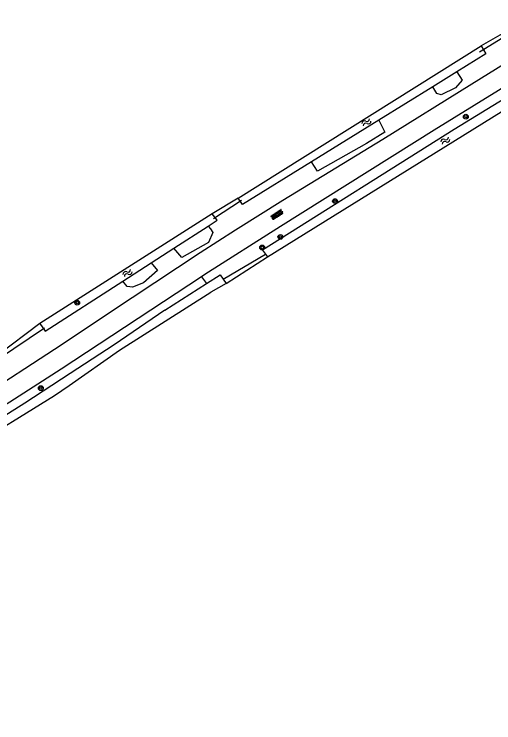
# Model space of a CAD drawing. Extents: x 135999 to 138000, y 396000 to 398501.
# Drawn here: x 136619.7 to 136699.2, y 397096.6 to 397214.1 of the extents above; entities that cross this region are included whole.
import ezdxf

# ---------------------------------------------------------------- set-up
doc = ezdxf.new("R2010")
doc.units = 0
for name, color, linetype in [('gg-knt-onverhard', 7, 'Continuous'), ('gg-kntw-bovenkant insteek waterloop', 7, 'Continuous'), ('gg-kwrk-duiker nz buis', 7, 'Continuous'), ('gt-grn-groengrens', 7, 'Continuous'), ('gt-symb-boom', 7, 'Continuous'), ('gt-symb-overige verharding', 7, 'Continuous'), ('gt-symb-watersymbool', 7, 'Continuous')]:
    doc.layers.add(name, color=color, linetype=linetype)

# ---------------------------------------------------------------- blocks, each defined once
blk = doc.blocks.new('gt0-WA')
at = {"layer": 'gt-symb-watersymbool'}
for centre, start, end in [((-0.32, 0.02), 28.0725, 151.9275), ((0.43, 0.42), 208.0725, 331.9275), ((-0.32, -0.43), 28.0725, 151.9275), ((0.43, -0.03), 208.0725, 331.9275)]:
    blk.add_arc(centre, 0.425, start, end, dxfattribs=at)
blk = doc.blocks.new('gt0-BOOM')
at = {"layer": 'gt-symb-boom'}
for radius in [0.4, 0.2]:
    blk.add_circle((0, 0), radius, dxfattribs=at)
blk = doc.blocks.new('gt0-OVH')
at = {"layer": 'gt-symb-overige verharding'}
for points in [[(-0.97, 0.3), (-0.97, 0.31), (-0.96, 0.32), (-0.97, 0.33), (-0.97, 0.34), (-0.98, 0.35), (-0.99, 0.35), (-1, 0.36), (-1.01, 0.35), (-1.02, 0.35), (-1.03, 0.34), (-1.03, 0.33), (-1.04, 0.32), (-1.03, 0.31), (-1.03, 0.3), (-1.02, 0.29), (-1.01, 0.29), (-1, 0.28), (-0.99, 0.29), (-0.98, 0.29)], [(-0.87, 0.11), (-0.87, 0.12), (-0.86, 0.13), (-0.87, 0.14), (-0.87, 0.15), (-0.88, 0.16), (-0.89, 0.16), (-0.9, 0.16), (-0.91, 0.16), (-0.92, 0.16), (-0.93, 0.15), (-0.93, 0.14), (-0.94, 0.13), (-0.93, 0.12), (-0.93, 0.11), (-0.92, 0.1), (-0.91, 0.09), (-0.9, 0.09), (-0.89, 0.09), (-0.88, 0.1)], [(-0.77, 0.3), (-0.77, 0.31), (-0.76, 0.32), (-0.77, 0.33), (-0.77, 0.34), (-0.78, 0.35), (-0.79, 0.35), (-0.8, 0.36), (-0.81, 0.35), (-0.82, 0.35), (-0.83, 0.34), (-0.83, 0.33), (-0.84, 0.32), (-0.83, 0.31), (-0.83, 0.3), (-0.82, 0.29), (-0.81, 0.29), (-0.8, 0.28), (-0.79, 0.29), (-0.78, 0.29)], [(-0.67, 0.11), (-0.67, 0.12), (-0.66, 0.13), (-0.67, 0.14), (-0.67, 0.15), (-0.68, 0.16), (-0.69, 0.16), (-0.7, 0.16), (-0.71, 0.16), (-0.72, 0.16), (-0.73, 0.15), (-0.73, 0.14), (-0.74, 0.13), (-0.73, 0.12), (-0.73, 0.11), (-0.72, 0.1), (-0.71, 0.09), (-0.7, 0.09), (-0.69, 0.09), (-0.68, 0.1)], [(-0.57, 0.3), (-0.57, 0.31), (-0.56, 0.32), (-0.57, 0.33), (-0.57, 0.34), (-0.58, 0.35), (-0.59, 0.35), (-0.6, 0.36), (-0.61, 0.35), (-0.62, 0.35), (-0.63, 0.34), (-0.63, 0.33), (-0.64, 0.32), (-0.63, 0.31), (-0.63, 0.3), (-0.62, 0.29), (-0.61, 0.29), (-0.6, 0.28), (-0.59, 0.29), (-0.58, 0.29)], [(-0.47, 0.11), (-0.47, 0.12), (-0.46, 0.13), (-0.47, 0.14), (-0.47, 0.15), (-0.48, 0.16), (-0.49, 0.16), (-0.5, 0.16), (-0.51, 0.16), (-0.52, 0.16), (-0.53, 0.15), (-0.53, 0.14), (-0.54, 0.13), (-0.53, 0.12), (-0.53, 0.11), (-0.52, 0.1), (-0.51, 0.09), (-0.5, 0.09), (-0.49, 0.09), (-0.48, 0.1)], [(-0.37, 0.3), (-0.37, 0.31), (-0.36, 0.32), (-0.37, 0.33), (-0.37, 0.34), (-0.38, 0.35), (-0.39, 0.35), (-0.4, 0.36), (-0.41, 0.35), (-0.42, 0.35), (-0.43, 0.34), (-0.43, 0.33), (-0.44, 0.32), (-0.43, 0.31), (-0.43, 0.3), (-0.42, 0.29), (-0.41, 0.29), (-0.4, 0.28), (-0.39, 0.29), (-0.38, 0.29)], [(-0.27, 0.11), (-0.27, 0.12), (-0.26, 0.13), (-0.27, 0.14), (-0.27, 0.15), (-0.28, 0.16), (-0.29, 0.16), (-0.3, 0.16), (-0.31, 0.16), (-0.32, 0.16), (-0.33, 0.15), (-0.33, 0.14), (-0.34, 0.13), (-0.33, 0.12), (-0.33, 0.11), (-0.32, 0.1), (-0.31, 0.09), (-0.3, 0.09), (-0.29, 0.09), (-0.28, 0.1)], [(-0.17, 0.3), (-0.17, 0.31), (-0.16, 0.32), (-0.17, 0.33), (-0.17, 0.34), (-0.18, 0.35), (-0.19, 0.35), (-0.2, 0.36), (-0.21, 0.35), (-0.22, 0.35), (-0.23, 0.34), (-0.23, 0.33), (-0.24, 0.32), (-0.23, 0.31), (-0.23, 0.3), (-0.22, 0.29), (-0.21, 0.29), (-0.2, 0.28), (-0.19, 0.29), (-0.18, 0.29)], [(-0.07, 0.11), (-0.07, 0.12), (-0.06, 0.13), (-0.07, 0.14), (-0.07, 0.15), (-0.08, 0.16), (-0.09, 0.16), (-0.1, 0.16), (-0.11, 0.16), (-0.12, 0.16), (-0.13, 0.15), (-0.13, 0.14), (-0.14, 0.13), (-0.13, 0.12), (-0.13, 0.11), (-0.12, 0.1), (-0.11, 0.09), (-0.1, 0.09), (-0.09, 0.09), (-0.08, 0.1)], [(0.03, 0.3), (0.03, 0.31), (0.04, 0.32), (0.03, 0.33), (0.03, 0.34), (0.02, 0.35), (0.01, 0.35), (0, 0.36), (-0.01, 0.35), (-0.02, 0.35), (-0.03, 0.34), (-0.03, 0.33), (-0.04, 0.32), (-0.03, 0.31), (-0.03, 0.3), (-0.02, 0.29), (-0.01, 0.29), (0, 0.28), (0.01, 0.29), (0.02, 0.29)], [(0.13, 0.11), (0.13, 0.12), (0.14, 0.13), (0.13, 0.14), (0.13, 0.15), (0.12, 0.16), (0.11, 0.16), (0.1, 0.16), (0.09, 0.16), (0.08, 0.16), (0.07, 0.15), (0.07, 0.14), (0.06, 0.13), (0.07, 0.12), (0.07, 0.11), (0.08, 0.1), (0.09, 0.09), (0.1, 0.09), (0.11, 0.09), (0.12, 0.1)], [(0.23, 0.3), (0.23, 0.31), (0.24, 0.32), (0.23, 0.33), (0.23, 0.34), (0.22, 0.35), (0.21, 0.35), (0.2, 0.36), (0.19, 0.35), (0.18, 0.35), (0.17, 0.34), (0.17, 0.33), (0.16, 0.32), (0.17, 0.31), (0.17, 0.3), (0.18, 0.29), (0.19, 0.29), (0.2, 0.28), (0.21, 0.29), (0.22, 0.29)], [(0.33, 0.11), (0.33, 0.12), (0.34, 0.13), (0.33, 0.14), (0.33, 0.15), (0.32, 0.16), (0.31, 0.16), (0.3, 0.16), (0.29, 0.16), (0.28, 0.16), (0.27, 0.15), (0.27, 0.14), (0.26, 0.13), (0.27, 0.12), (0.27, 0.11), (0.28, 0.1), (0.29, 0.09), (0.3, 0.09), (0.31, 0.09), (0.32, 0.1)], [(0.43, 0.3), (0.43, 0.31), (0.44, 0.32), (0.43, 0.33), (0.43, 0.34), (0.42, 0.35), (0.41, 0.35), (0.4, 0.36), (0.39, 0.35), (0.38, 0.35), (0.37, 0.34), (0.37, 0.33), (0.36, 0.32), (0.37, 0.31), (0.37, 0.3), (0.38, 0.29), (0.39, 0.29), (0.4, 0.28), (0.41, 0.29), (0.42, 0.29)], [(0.53, 0.11), (0.53, 0.12), (0.54, 0.13), (0.53, 0.14), (0.53, 0.15), (0.52, 0.16), (0.51, 0.16), (0.5, 0.16), (0.49, 0.16), (0.48, 0.16), (0.47, 0.15), (0.47, 0.14), (0.46, 0.13), (0.47, 0.12), (0.47, 0.11), (0.48, 0.1), (0.49, 0.09), (0.5, 0.09), (0.51, 0.09), (0.52, 0.1)], [(0.63, 0.3), (0.63, 0.31), (0.64, 0.32), (0.63, 0.33), (0.63, 0.34), (0.62, 0.35), (0.61, 0.35), (0.6, 0.36), (0.59, 0.35), (0.58, 0.35), (0.57, 0.34), (0.57, 0.33), (0.56, 0.32), (0.57, 0.31), (0.57, 0.3), (0.58, 0.29), (0.59, 0.29), (0.6, 0.28), (0.61, 0.29), (0.62, 0.29)], [(0.73, 0.11), (0.73, 0.12), (0.74, 0.13), (0.73, 0.14), (0.73, 0.15), (0.72, 0.16), (0.71, 0.16), (0.7, 0.16), (0.69, 0.16), (0.68, 0.16), (0.67, 0.15), (0.67, 0.14), (0.66, 0.13), (0.67, 0.12), (0.67, 0.11), (0.68, 0.1), (0.69, 0.09), (0.7, 0.09), (0.71, 0.09), (0.72, 0.1)], [(0.83, 0.3), (0.83, 0.31), (0.84, 0.32), (0.83, 0.33), (0.83, 0.34), (0.82, 0.35), (0.81, 0.35), (0.8, 0.36), (0.79, 0.35), (0.78, 0.35), (0.77, 0.34), (0.77, 0.33), (0.76, 0.32), (0.77, 0.31), (0.77, 0.3), (0.78, 0.29), (0.79, 0.29), (0.8, 0.28), (0.81, 0.29), (0.82, 0.29)], [(0.93, 0.11), (0.93, 0.12), (0.94, 0.13), (0.93, 0.14), (0.93, 0.15), (0.92, 0.16), (0.91, 0.16), (0.9, 0.16), (0.89, 0.16), (0.88, 0.16), (0.87, 0.15), (0.87, 0.14), (0.86, 0.13), (0.87, 0.12), (0.87, 0.11), (0.88, 0.1), (0.89, 0.09), (0.9, 0.09), (0.91, 0.09), (0.92, 0.1)], [(1.03, 0.3), (1.03, 0.31), (1.04, 0.32), (1.03, 0.33), (1.03, 0.34), (1.02, 0.35), (1.01, 0.35), (1, 0.36), (0.99, 0.35), (0.98, 0.35), (0.97, 0.34), (0.97, 0.33), (0.96, 0.32), (0.97, 0.31), (0.97, 0.3), (0.98, 0.29), (0.99, 0.29), (1, 0.28), (1.01, 0.29), (1.02, 0.29)], [(-0.97, -0.14), (-0.97, -0.13), (-0.96, -0.12), (-0.97, -0.11), (-0.97, -0.1), (-0.98, -0.09), (-0.99, -0.09), (-1, -0.08), (-1.01, -0.09), (-1.02, -0.09), (-1.03, -0.1), (-1.03, -0.11), (-1.04, -0.12), (-1.03, -0.13), (-1.03, -0.14), (-1.02, -0.15), (-1.01, -0.15), (-1, -0.16), (-0.99, -0.15), (-0.98, -0.15)], [(-0.87, -0.33), (-0.87, -0.32), (-0.86, -0.31), (-0.87, -0.3), (-0.87, -0.29), (-0.88, -0.28), (-0.89, -0.28), (-0.9, -0.28), (-0.91, -0.28), (-0.92, -0.28), (-0.93, -0.29), (-0.93, -0.3), (-0.94, -0.31), (-0.93, -0.32), (-0.93, -0.33), (-0.92, -0.34), (-0.91, -0.35), (-0.9, -0.35), (-0.89, -0.35), (-0.88, -0.34)], [(-0.77, -0.14), (-0.77, -0.13), (-0.76, -0.12), (-0.77, -0.11), (-0.77, -0.1), (-0.78, -0.09), (-0.79, -0.09), (-0.8, -0.08), (-0.81, -0.09), (-0.82, -0.09), (-0.83, -0.1), (-0.83, -0.11), (-0.84, -0.12), (-0.83, -0.13), (-0.83, -0.14), (-0.82, -0.15), (-0.81, -0.15), (-0.8, -0.16), (-0.79, -0.15), (-0.78, -0.15)], [(-0.67, -0.33), (-0.67, -0.32), (-0.66, -0.31), (-0.67, -0.3), (-0.67, -0.29), (-0.68, -0.28), (-0.69, -0.28), (-0.7, -0.28), (-0.71, -0.28), (-0.72, -0.28), (-0.73, -0.29), (-0.73, -0.3), (-0.74, -0.31), (-0.73, -0.32), (-0.73, -0.33), (-0.72, -0.34), (-0.71, -0.35), (-0.7, -0.35), (-0.69, -0.35), (-0.68, -0.34)], [(-0.57, -0.14), (-0.57, -0.13), (-0.56, -0.12), (-0.57, -0.11), (-0.57, -0.1), (-0.58, -0.09), (-0.59, -0.09), (-0.6, -0.08), (-0.61, -0.09), (-0.62, -0.09), (-0.63, -0.1), (-0.63, -0.11), (-0.64, -0.12), (-0.63, -0.13), (-0.63, -0.14), (-0.62, -0.15), (-0.61, -0.15), (-0.6, -0.16), (-0.59, -0.15), (-0.58, -0.15)], [(-0.47, -0.33), (-0.47, -0.32), (-0.46, -0.31), (-0.47, -0.3), (-0.47, -0.29), (-0.48, -0.28), (-0.49, -0.28), (-0.5, -0.28), (-0.51, -0.28), (-0.52, -0.28), (-0.53, -0.29), (-0.53, -0.3), (-0.54, -0.31), (-0.53, -0.32), (-0.53, -0.33), (-0.52, -0.34), (-0.51, -0.35), (-0.5, -0.35), (-0.49, -0.35), (-0.48, -0.34)], [(-0.37, -0.14), (-0.37, -0.13), (-0.36, -0.12), (-0.37, -0.11), (-0.37, -0.1), (-0.38, -0.09), (-0.39, -0.09), (-0.4, -0.08), (-0.41, -0.09), (-0.42, -0.09), (-0.43, -0.1), (-0.43, -0.11), (-0.44, -0.12), (-0.43, -0.13), (-0.43, -0.14), (-0.42, -0.15), (-0.41, -0.15), (-0.4, -0.16), (-0.39, -0.15), (-0.38, -0.15)], [(-0.27, -0.33), (-0.27, -0.32), (-0.26, -0.31), (-0.27, -0.3), (-0.27, -0.29), (-0.28, -0.28), (-0.29, -0.28), (-0.3, -0.28), (-0.31, -0.28), (-0.32, -0.28), (-0.33, -0.29), (-0.33, -0.3), (-0.34, -0.31), (-0.33, -0.32), (-0.33, -0.33), (-0.32, -0.34), (-0.31, -0.35), (-0.3, -0.35), (-0.29, -0.35), (-0.28, -0.34)], [(-0.17, -0.14), (-0.17, -0.13), (-0.16, -0.12), (-0.17, -0.11), (-0.17, -0.1), (-0.18, -0.09), (-0.19, -0.09), (-0.2, -0.08), (-0.21, -0.09), (-0.22, -0.09), (-0.23, -0.1), (-0.23, -0.11), (-0.24, -0.12), (-0.23, -0.13), (-0.23, -0.14), (-0.22, -0.15), (-0.21, -0.15), (-0.2, -0.16), (-0.19, -0.15), (-0.18, -0.15)], [(-0.07, -0.33), (-0.07, -0.32), (-0.06, -0.31), (-0.07, -0.3), (-0.07, -0.29), (-0.08, -0.28), (-0.09, -0.28), (-0.1, -0.28), (-0.11, -0.28), (-0.12, -0.28), (-0.13, -0.29), (-0.13, -0.3), (-0.14, -0.31), (-0.13, -0.32), (-0.13, -0.33), (-0.12, -0.34), (-0.11, -0.35), (-0.1, -0.35), (-0.09, -0.35), (-0.08, -0.34)], [(0.03, -0.14), (0.03, -0.13), (0.04, -0.12), (0.03, -0.11), (0.03, -0.1), (0.02, -0.09), (0.01, -0.09), (0, -0.08), (-0.01, -0.09), (-0.02, -0.09), (-0.03, -0.1), (-0.03, -0.11), (-0.04, -0.12), (-0.03, -0.13), (-0.03, -0.14), (-0.02, -0.15), (-0.01, -0.15), (0, -0.16), (0.01, -0.15), (0.02, -0.15)], [(0.13, -0.33), (0.13, -0.32), (0.14, -0.31), (0.13, -0.3), (0.13, -0.29), (0.12, -0.28), (0.11, -0.28), (0.1, -0.28), (0.09, -0.28), (0.08, -0.28), (0.07, -0.29), (0.07, -0.3), (0.06, -0.31), (0.07, -0.32), (0.07, -0.33), (0.08, -0.34), (0.09, -0.35), (0.1, -0.35), (0.11, -0.35), (0.12, -0.34)], [(0.23, -0.14), (0.23, -0.13), (0.24, -0.12), (0.23, -0.11), (0.23, -0.1), (0.22, -0.09), (0.21, -0.09), (0.2, -0.08), (0.19, -0.09), (0.18, -0.09), (0.17, -0.1), (0.17, -0.11), (0.16, -0.12), (0.17, -0.13), (0.17, -0.14), (0.18, -0.15), (0.19, -0.15), (0.2, -0.16), (0.21, -0.15), (0.22, -0.15)], [(0.33, -0.33), (0.33, -0.32), (0.34, -0.31), (0.33, -0.3), (0.33, -0.29), (0.32, -0.28), (0.31, -0.28), (0.3, -0.28), (0.29, -0.28), (0.28, -0.28), (0.27, -0.29), (0.27, -0.3), (0.26, -0.31), (0.27, -0.32), (0.27, -0.33), (0.28, -0.34), (0.29, -0.35), (0.3, -0.35), (0.31, -0.35), (0.32, -0.34)], [(0.43, -0.14), (0.43, -0.13), (0.44, -0.12), (0.43, -0.11), (0.43, -0.1), (0.42, -0.09), (0.41, -0.09), (0.4, -0.08), (0.39, -0.09), (0.38, -0.09), (0.37, -0.1), (0.37, -0.11), (0.36, -0.12), (0.37, -0.13), (0.37, -0.14), (0.38, -0.15), (0.39, -0.15), (0.4, -0.16), (0.41, -0.15), (0.42, -0.15)], [(0.53, -0.33), (0.53, -0.32), (0.54, -0.31), (0.53, -0.3), (0.53, -0.29), (0.52, -0.28), (0.51, -0.28), (0.5, -0.28), (0.49, -0.28), (0.48, -0.28), (0.47, -0.29), (0.47, -0.3), (0.46, -0.31), (0.47, -0.32), (0.47, -0.33), (0.48, -0.34), (0.49, -0.35), (0.5, -0.35), (0.51, -0.35), (0.52, -0.34)], [(0.63, -0.14), (0.63, -0.13), (0.64, -0.12), (0.63, -0.11), (0.63, -0.1), (0.62, -0.09), (0.61, -0.09), (0.6, -0.08), (0.59, -0.09), (0.58, -0.09), (0.57, -0.1), (0.57, -0.11), (0.56, -0.12), (0.57, -0.13), (0.57, -0.14), (0.58, -0.15), (0.59, -0.15), (0.6, -0.16), (0.61, -0.15), (0.62, -0.15)], [(0.73, -0.33), (0.73, -0.32), (0.74, -0.31), (0.73, -0.3), (0.73, -0.29), (0.72, -0.28), (0.71, -0.28), (0.7, -0.28), (0.69, -0.28), (0.68, -0.28), (0.67, -0.29), (0.67, -0.3), (0.66, -0.31), (0.67, -0.32), (0.67, -0.33), (0.68, -0.34), (0.69, -0.35), (0.7, -0.35), (0.71, -0.35), (0.72, -0.34)], [(0.83, -0.14), (0.83, -0.13), (0.84, -0.12), (0.83, -0.11), (0.83, -0.1), (0.82, -0.09), (0.81, -0.09), (0.8, -0.08), (0.79, -0.09), (0.78, -0.09), (0.77, -0.1), (0.77, -0.11), (0.76, -0.12), (0.77, -0.13), (0.77, -0.14), (0.78, -0.15), (0.79, -0.15), (0.8, -0.16), (0.81, -0.15), (0.82, -0.15)], [(0.93, -0.33), (0.93, -0.32), (0.94, -0.31), (0.93, -0.3), (0.93, -0.29), (0.92, -0.28), (0.91, -0.28), (0.9, -0.28), (0.89, -0.28), (0.88, -0.28), (0.87, -0.29), (0.87, -0.3), (0.86, -0.31), (0.87, -0.32), (0.87, -0.33), (0.88, -0.34), (0.89, -0.35), (0.9, -0.35), (0.91, -0.35), (0.92, -0.34)], [(1.03, -0.14), (1.03, -0.13), (1.04, -0.12), (1.03, -0.11), (1.03, -0.1), (1.02, -0.09), (1.01, -0.09), (1, -0.08), (0.99, -0.09), (0.98, -0.09), (0.97, -0.1), (0.97, -0.11), (0.96, -0.12), (0.97, -0.13), (0.97, -0.14), (0.98, -0.15), (0.99, -0.15), (1, -0.16), (1.01, -0.15), (1.02, -0.15)]]:
    blk.add_lwpolyline(points, close=True, dxfattribs=at)

msp = doc.modelspace()

# ---------------------------------------------------------------- linework, layer by layer
at = {"layer": 'gg-knt-onverhard'}
for points in [[(136555.51, 397110.47), (136559.23, 397113.43), (136565.36, 397118.16), (136574.22, 397124.81), (136578.29, 397127.72), (136583.06, 397130.89), (136614.08, 397150.58), (136626.34, 397158.57), (136639.22, 397167.15), (136650.49, 397174.59), (136656.38, 397178.38), (136664.2, 397183.28), (136680.79, 397193.4), (136695.55, 397202.59), (136706.61, 397209.41), (136713.22, 397213.57), (136721.63, 397218.97), (136733.1, 397225.9), (136742.91, 397231.51), (136744.62, 397232.57), (136745.9, 397233.57), (136746.62, 397234.26), (136748.15, 397235.87)], [(136735.9, 397223.37), (136729.8, 397219.85), (136718.24, 397212.85), (136706.57, 397205.56), (136689.3, 397194.87), (136663.81, 397178.92), (136651.28, 397170.92), (136650.69, 397170.54)], [(136650.69, 397170.54), (136627.45, 397155.26), (136618.95, 397149.79), (136603.91, 397140.3), (136595.27, 397135.04), (136592.16, 397133.07), (136584.68, 397128.06), (136579.29, 397124.64), (136576.84, 397122.99), (136574.42, 397121.22), (136567.98, 397116.27), (136565.02, 397113.91), (136560.4, 397110.08), (136552.06, 397103.66), (136545.51, 397098.09), (136543.6, 397096.59)]]:
    msp.add_lwpolyline(points, dxfattribs=at)
at = {"layer": 'gg-kntw-bovenkant insteek waterloop'}
for p, q in [((136661.67, 397173.86), (136719.81, 397210.03)), ((136656.82, 397183.58), (136697.08, 397208.89)), ((136693.06, 397204.55), (136689.05, 397202.07)), ((136689.05, 397202.07), (136680.14, 397196.55)), ((136680.14, 397196.55), (136668.98, 397189.64)), ((136652.49, 397181.02), (136623.93, 397162.82)), ((136646.11, 397175.29), (136651.83, 397178.98)), ((136642.38, 397172.88), (136646.11, 397175.29)), ((136637.68, 397169.85), (136642.38, 397172.88)), ((136644.62, 397165.02), (136651.55, 397169.46)), ((136654.83, 397169.44), (136652.27, 397168.04))]:
    msp.add_line(p, q, dxfattribs=at)
for points in [[(136719.81, 397210.03), (136719.28, 397211.33), (136692.63, 397195.02), (136660.83, 397174.99), (136661.67, 397173.86)], [(136697.08, 397208.89), (136697.89, 397207.54), (136693.06, 397204.55)], [(136668.98, 397189.64), (136657.53, 397182.55), (136656.82, 397183.58)], [(136651.83, 397178.98), (136653.34, 397179.95), (136652.49, 397181.02)], [(136651.55, 397169.46), (136653.8, 397170.91), (136654.83, 397169.44)], [(136623.93, 397162.82), (136624.79, 397161.53), (136637.68, 397169.85)], [(136580.04, 397121.78), (136597.25, 397132.64), (136611.66, 397141.81), (136626.36, 397150.9), (136628.78, 397152.55), (136637.13, 397158.41), (136652.27, 397168.04)], [(136644.62, 397165.02), (136636.26, 397159.26), (136628.96, 397154.55), (136621.4, 397149.6), (136613.83, 397144.86), (136607.14, 397140.61), (136599.43, 397135.53), (136591.63, 397130.78), (136584.32, 397126.12), (136579.29, 397122.99), (136580.04, 397121.78)]]:
    msp.add_lwpolyline(points, dxfattribs=at)
at = {"layer": 'gg-kwrk-duiker nz buis'}
for p, q in [((136701.39, 397210.63), (136696.8, 397207.81)), ((136652.68, 397180.26), (136657.35, 397183.25)), ((136654.32, 397170.18), (136661.33, 397174.31)), ((136624.67, 397162.07), (136616.98, 397156.88))]:
    msp.add_line(p, q, dxfattribs=at)
at = {"layer": 'gt-grn-groengrens'}
for p, q in [((136700.59, 397210.87), (136697.08, 397208.89)), ((136656.82, 397183.58), (136652.49, 397181.02)), ((136654.83, 397169.44), (136661.67, 397173.86)), ((136650.69, 397170.54), (136651.55, 397169.46)), ((136623.93, 397162.82), (136616.55, 397157.28))]:
    msp.add_line(p, q, dxfattribs=at)
for points in [[(136693.06, 397204.55), (136693.94, 397203.16), (136692.86, 397201.9), (136690.43, 397200.76), (136689.74, 397200.98), (136689.05, 397202.07)], [(136680.14, 397196.55), (136681.1, 397194.55), (136678.09, 397192.65), (136669.93, 397188.1), (136668.98, 397189.64)], [(136651.83, 397178.98), (136652.21, 397178.53), (136652.61, 397177.91), (136651.86, 397176.27), (136647.48, 397173.79), (136646.11, 397175.29)], [(136642.38, 397172.88), (136643.44, 397171.6), (136641.09, 397169.58), (136639.27, 397168.82), (136638.37, 397168.96), (136637.68, 397169.85)]]:
    msp.add_lwpolyline(points, dxfattribs=at)

# ---------------------------------------------------------------- block references
at = {"layer": 'gt-symb-boom'}
for p in [(136694.55, 397197.11), (136672.86, 397183.12), (136663.8, 397177.18), (136660.78, 397175.42), (136630.11, 397166.26), (136624.07, 397152.1)]:
    msp.add_blockref('gt0-BOOM', p, dxfattribs=at)
at = {"layer": 'gt-symb-overige verharding', "rotation": 32.80060096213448}
msp.add_blockref('gt0-OVH', (136663.24, 397180.88), dxfattribs=at)
at = {"layer": 'gt-symb-watersymbool'}
for p, rotation in [((136678.11, 397196.21), -147.86710414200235), ((136691.19, 397193.16), -147.86710414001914), ((136638.49, 397171.2), -147.8671041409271)]:
    msp.add_blockref('gt0-WA', p, dxfattribs=dict(at, rotation=rotation))

doc.saveas('drawing.dxf')
